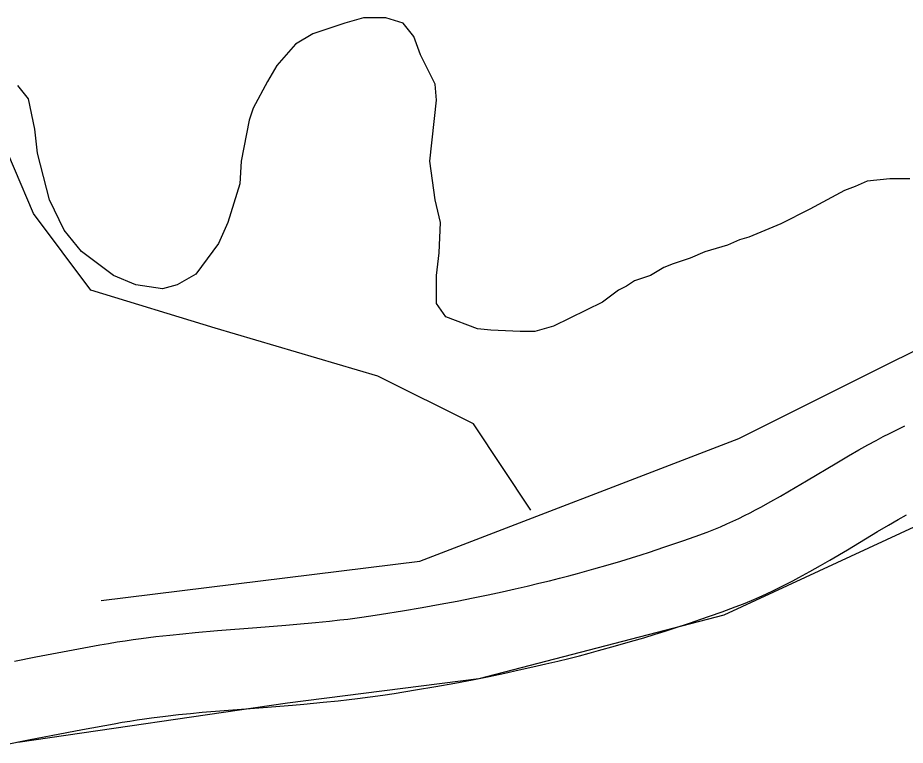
# Model space of a CAD drawing. Extents: x 3263578 to 3301413, y 764927 to 798602.
# Drawn here: x 3296952.2 to 3297284.6, y 790776.6 to 791049.2 of the extents above; entities that cross this region are included whole.
import ezdxf

# ---------------------------------------------------------------- set-up
doc = ezdxf.new("R2010")
doc.units = 0
for name, color, linetype in [('V-ROAD-CNTR', 7, 'Continuous'), ('V-SITE-VEGE', 7, 'Continuous'), ('V-TOPO-SHOR', 7, 'Continuous')]:
    doc.layers.add(name, color=color, linetype=linetype)

msp = doc.modelspace()

# ---------------------------------------------------------------- linework, layer by layer
at = {"layer": 'V-ROAD-CNTR'}
for points in [[(3296950.95, 790808.09), (3296958.94, 790809.65), (3296970.9, 790811.93), (3296982.9, 790814.16), (3296986.17, 790814.74), (3296989.36, 790815.27), (3296992.45, 790815.74), (3296995.44, 790816.18), (3296998.35, 790816.58), (3297003.9, 790817.27), (3297009.12, 790817.86), (3297013.99, 790818.36), (3297018.56, 790818.79), (3297027.03, 790819.52), (3297041.72, 790820.67), (3297052.64, 790821.53), (3297056.66, 790821.87), (3297063.72, 790822.52), (3297068.96, 790823.05), (3297072.86, 790823.49), (3297075.75, 790823.84), (3297080.12, 790824.41), (3297084.48, 790825.03), (3297088.47, 790825.64), (3297096.3, 790826.9), (3297103.6, 790828.14), (3297110.43, 790829.37), (3297116.81, 790830.58), (3297122.78, 790831.77), (3297128.36, 790832.93), (3297133.59, 790834.06), (3297138.47, 790835.15), (3297143.04, 790836.21), (3297147.32, 790837.24), (3297151.32, 790838.22), (3297155.06, 790839.17), (3297158.57, 790840.09), (3297161.83, 790840.95), (3297167.99, 790842.65), (3297173.34, 790844.19), (3297178.01, 790845.57), (3297182.09, 790846.82), (3297185.65, 790847.94), (3297188.75, 790848.93), (3297194.2, 790850.73), (3297198.27, 790852.11), (3297201.29, 790853.17), (3297205.85, 790854.8), (3297210.35, 790856.45), (3297212.95, 790857.46), (3297215.4, 790858.46), (3297217.77, 790859.49), (3297220.07, 790860.53), (3297222.29, 790861.58), (3297224.44, 790862.63), (3297226.53, 790863.69), (3297228.54, 790864.73), (3297230.47, 790865.76), (3297234.31, 790867.86), (3297237.88, 790869.89), (3297241.22, 790871.83), (3297247.61, 790875.62), (3297258.94, 790882.4), (3297263.31, 790884.96), (3297267.18, 790887.19), (3297270.61, 790889.11), (3297273.66, 790890.77), (3297276.36, 790892.2), (3297278.75, 790893.43), (3297280.9, 790894.51), (3297284.47, 790896.23)], [(3296946.3, 790776.55), (3296956.78, 790778.66), (3296964.63, 790780.2), (3296976.45, 790782.45), (3296988.25, 790784.64), (3296991.23, 790785.17), (3296994.11, 790785.64), (3296996.91, 790786.08), (3296999.63, 790786.47), (3297002.26, 790786.83), (3297007.45, 790787.48), (3297012.33, 790788.03), (3297016.93, 790788.51), (3297021.26, 790788.92), (3297029.48, 790789.62), (3297044.06, 790790.76), (3297055.08, 790791.63), (3297059.29, 790791.98), (3297066.62, 790792.66), (3297072.15, 790793.22), (3297076.32, 790793.69), (3297079.48, 790794.07), (3297084.19, 790794.68), (3297088.88, 790795.35), (3297093.11, 790796), (3297101.19, 790797.3), (3297108.78, 790798.59), (3297115.88, 790799.87), (3297122.53, 790801.13), (3297128.75, 790802.37), (3297134.58, 790803.58), (3297140.03, 790804.76), (3297145.14, 790805.9), (3297149.93, 790807.01), (3297154.41, 790808.09), (3297158.6, 790809.12), (3297162.53, 790810.12), (3297166.21, 790811.08), (3297169.68, 790812), (3297176.11, 790813.77), (3297181.74, 790815.39), (3297186.67, 790816.85), (3297190.97, 790818.16), (3297194.73, 790819.34), (3297198.03, 790820.4), (3297203.74, 790822.29), (3297208.04, 790823.75), (3297211.28, 790824.88), (3297216.08, 790826.6), (3297220.94, 790828.38), (3297224.05, 790829.58), (3297227.05, 790830.82), (3297229.93, 790832.06), (3297232.67, 790833.3), (3297235.29, 790834.54), (3297237.8, 790835.77), (3297240.2, 790836.98), (3297242.5, 790838.18), (3297244.74, 790839.37), (3297248.91, 790841.66), (3297252.8, 790843.86), (3297256.4, 790845.95), (3297262.97, 790849.84), (3297274.25, 790856.59), (3297278.38, 790859.02), (3297281.99, 790861.1), (3297285.13, 790862.85)]]:
    msp.add_lwpolyline(points, dxfattribs=at)
at = {"layer": 'V-SITE-VEGE'}
for p, q in [((3297081.62, 791049.16), (3297074.65, 791047.17)), ((3297090.09, 791049.16), (3297081.62, 791049.16)), ((3297096.56, 791047.16), (3297090.09, 791049.16)), ((3297074.65, 791047.17), (3297062.7, 791043.19)), ((3297100.54, 791042.18), (3297096.56, 791047.16)), ((3297062.7, 791043.19), (3297056.22, 791039.21)), ((3297103.03, 791035.21), (3297100.54, 791042.18)), ((3297056.22, 791039.21), (3297049.25, 791031.24)), ((3297108.5, 791024.26), (3297103.03, 791035.21)), ((3297049.25, 791031.24), (3297045.76, 791025.27)), ((3297045.76, 791025.27), (3297040.29, 791015.31)), ((3296956.13, 791018.82), (3296952.15, 791023.79)), ((3297109, 791018.28), (3297108.5, 791024.26)), ((3296958.62, 791007.36), (3296956.13, 791018.82)), ((3297106.5, 790995.38), (3297109, 791018.28)), ((3297040.29, 791015.31), (3297038.79, 791010.83)), ((3297038.79, 791010.83), (3297035.8, 790995.39)), ((3296959.61, 790998.4), (3296958.62, 791007.36)), ((3296964.09, 790980.97), (3296959.61, 790998.4)), ((3297035.8, 790995.39), (3297035.3, 790986.93)), ((3297108.49, 790980.94), (3297106.5, 790995.38)), ((3297278.79, 790988.86), (3297270.32, 790987.87)), ((3297286.26, 790988.86), (3297278.79, 790988.86)), ((3297035.3, 790986.93), (3297030.81, 790972.49)), ((3297265.84, 790985.88), (3297261.86, 790984.39)), ((3297270.32, 790987.87), (3297265.84, 790985.88)), ((3297261.86, 790984.39), (3297248.91, 790977.42)), ((3296969.57, 790969.52), (3296964.09, 790980.97)), ((3297110.48, 790972.47), (3297108.49, 790980.94)), ((3297248.91, 790977.42), (3297237.95, 790971.94)), ((3297030.81, 790972.49), (3297027.33, 790964.52)), ((3297109.98, 790961.02), (3297110.48, 790972.47)), ((3297237.95, 790971.94), (3297226, 790966.97)), ((3296976.04, 790961.55), (3296969.57, 790969.52)), ((3297222.52, 790965.97), (3297218.04, 790963.98)), ((3297226, 790966.97), (3297222.52, 790965.97)), ((3297027.33, 790964.52), (3297018.86, 790953.07)), ((3297218.04, 790963.98), (3297209.57, 790961.49)), ((3296987.99, 790952.58), (3296976.04, 790961.55)), ((3297108.99, 790952.55), (3297109.98, 790961.02)), ((3297204.09, 790959.01), (3297197.62, 790957.01)), ((3297209.57, 790961.49), (3297204.09, 790959.01)), ((3297194.13, 790955.52), (3297189.15, 790952.54)), ((3297197.62, 790957.01), (3297194.13, 790955.52)), ((3296996.45, 790949.09), (3296987.99, 790952.58)), ((3297018.86, 790953.07), (3297011.89, 790949.09)), ((3297108.98, 790942.1), (3297108.99, 790952.55)), ((3297189.15, 790952.54), (3297183.18, 790950.55)), ((3297006.41, 790947.6), (3296996.45, 790949.09)), ((3297011.89, 790949.09), (3297006.41, 790947.6)), ((3297180.19, 790948.56), (3297177.2, 790947.06)), ((3297183.18, 790950.55), (3297180.19, 790948.56)), ((3297177.2, 790947.06), (3297171.22, 790942.58)), ((3297112.47, 790937.12), (3297108.98, 790942.1)), ((3297171.22, 790942.58), (3297152.8, 790933.62)), ((3297124.42, 790932.63), (3297112.47, 790937.12)), ((3297129.4, 790932.13), (3297124.42, 790932.63)), ((3297140.35, 790931.63), (3297129.4, 790932.13)), ((3297152.8, 790933.62), (3297145.83, 790931.63)), ((3297145.83, 790931.63), (3297140.35, 790931.63))]:
    msp.add_line(p, q, dxfattribs=at)
at = {"layer": 'V-TOPO-SHOR'}
for points in [[(3297144.37, 790864.7), (3297122.87, 790896.95), (3297087.03, 790914.87), (3297026.11, 790932.79), (3296979.53, 790947.13), (3296958.03, 790975.8), (3296936.53, 791025.97)], [(3297859.64, 790983.24), (3297475.72, 790946.54), (3297367.33, 790895.11), (3297216.7, 790825.32), (3297124.85, 790801.45), (3297053.21, 790792.27), (3296952.17, 790777.58)], [(3296983.41, 790830.85), (3297102.81, 790845.54), (3297222.21, 790891.45), (3297343.46, 790952.06)]]:
    msp.add_lwpolyline(points, dxfattribs=at)

doc.saveas('drawing.dxf')
